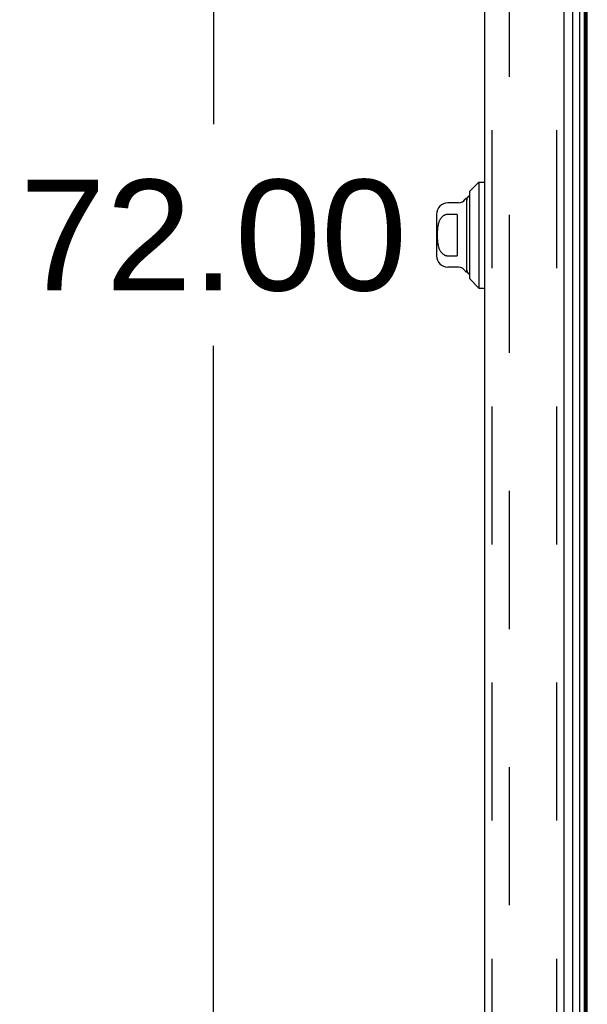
# Model space of a CAD drawing. Header units: inches. Extents: x 0 to 262, y 0 to 169.
# Tile 258 of 284: x 130 to 136, y 77 to 87. Entities that reach past the tile are written whole.
import ezdxf

# ---------------------------------------------------------------- set-up
doc = ezdxf.new("R2010")
doc.units = ezdxf.units.IN
doc.header["$LTSCALE"] = 14.384615
doc.header["$MEASUREMENT"] = 0
doc.linetypes.add('HIDDEN', pattern=[0.2, 0.1, -0.1])
doc.layers.get('0').update_dxf_attribs({"linetype": 'CONTINUOUS'})
for name, color, linetype in [('DEFAULT_2', 8, 'HIDDEN'), ('DIMENSIONS', 7, 'CONTINUOUS'), ('LEFTHAND_DOOR_ASSEMBLY', 7, 'CONTINUOUS'), ('RIGHTHAND_DOOR_ASSEMBLY', 7, 'CONTINUOUS')]:
    doc.layers.add(name, color=color, linetype=linetype)
doc.styles.get("Standard").update_dxf_attribs({"font": 'arial.ttf'})
doc.dimstyles.new('DIMSTYLE_1', dxfattribs={"dimtxt": 1.153846, "dimasz": 1.538462, "dimexe": 0.09, "dimexo": 0.07, "dimgap": 0.0375, "dimtad": 0, "dimtih": 1, "dimtoh": 1, "dimzin": 4, "dimdsep": 46, "dimtxsty": 'Standard', "dimblk": '_FILLED', "dimblk1": '_FILLED', "dimblk2": '_FILLED', "dimcen": 0.09, "dimadec": 3, "dimazin": 1, "dimtfac": 1, "dimtdec": 3, "dimtofl": 0, "dimtmove": 0, "dimatfit": 3, "dimldrblk": '_FILLED', "dimfxl": 0, "dimtolj": 1, "dimtzin": 4, "dimarcsym": 0})

# ---------------------------------------------------------------- blocks, each defined once
blk = doc.blocks.new('_FILLED')
at = {"color": 0, "linetype": 'ByBlock'}
blk.add_solid([(0, 0), (-1, 0.2), (-1, -0.2)], dxfattribs=at)
blk = doc.blocks.new('*D12')
at = {"layer": 'DIMENSIONS', "color": 2, "linetype": 'Continuous'}
for p, q in [((134.976, 121.226), (130.672, 121.226)), ((132.056, 121.226), (132.056, 86.379)), ((132.056, 49.226), (132.056, 84.072)), ((134.987, 49.226), (130.672, 49.226))]:
    blk.add_line(p, q, dxfattribs=at)
at = {"layer": 'DIMENSIONS', "color": 2, "linetype": 'Continuous', "xscale": 1.5384615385, "yscale": 1.5384615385, "zscale": 1.5384615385}
for p, rotation in [((132.056, 121.226), 90), ((132.056, 49.226), 270)]:
    blk.add_blockref('_FILLED', p, dxfattribs=dict(at, rotation=rotation))
at = {"layer": 'DIMENSIONS', "color": 2, "linetype": 'Continuous', "insert": (132.056, 85.802), "char_height": 1.1538, "width": 4.03203, "attachment_point": 2, "line_spacing_factor": 0.9}
blk.add_mtext('72.00', dxfattribs=at)

msp = doc.modelspace()

# ---------------------------------------------------------------- linework, layer by layer
at = {"color": 3, "linetype": 'Continuous'}
msp.add_line((135.949, 49.33), (135.949, 121.122), dxfattribs=at)
at = {"layer": 'DEFAULT_2', "color": 8, "linetype": 'HIDDEN'}
msp.add_line((135.136, 119.96), (135.136, 50.491), dxfattribs=at)
at = {"layer": 'LEFTHAND_DOOR_ASSEMBLY', "color": 8, "linetype": 'HIDDEN'}
for p, q in [((134.954, 120.841), (134.954, 49.611)), ((135.629, 120.841), (135.629, 49.611))]:
    msp.add_line(p, q, dxfattribs=at)
at = {"layer": 'RIGHTHAND_DOOR_ASSEMBLY', "color": 3, "linetype": 'Continuous'}
for p, q in [((134.879, 120.841), (134.879, 49.611)), ((135.704, 120.841), (135.704, 49.611))]:
    msp.add_line(p, q, dxfattribs=at)
at = {"layer": 'RIGHTHAND_DOOR_ASSEMBLY', "color": 8, "linetype": 'HIDDEN'}
for p, q in [((134.954, 120.841), (134.954, 49.611)), ((135.629, 120.841), (135.629, 49.611))]:
    msp.add_line(p, q, dxfattribs=at)
at = {"layer": 'RIGHTHAND_DOOR_ASSEMBLY', "color": 7, "linetype": 'Continuous'}
for p, q in [((135.796, 120.863), (135.796, 49.589)), ((135.871, 49.56), (135.871, 120.891)), ((135.915, 120.882), (135.915, 49.569)), ((135.928, 120.875), (135.928, 49.576)), ((135.937, 120.873), (135.937, 49.578)), ((134.721, 85.678), (134.82, 85.777)), ((134.82, 85.777), (134.82, 84.674)), ((134.82, 85.777), (134.879, 85.777)), ((134.721, 85.678), (134.721, 84.773)), ((134.609, 85.56), (134.497, 85.56)), ((134.694, 84.842), (134.694, 85.609)), ((134.379, 85.442), (134.379, 85.009)), ((134.595, 85.441), (134.497, 85.441)), ((134.595, 85.441), (134.595, 85.01)), ((134.497, 85.01), (134.595, 85.01)), ((134.609, 84.891), (134.497, 84.891)), ((134.721, 84.773), (134.82, 84.674)), ((134.82, 84.674), (134.879, 84.674))]:
    msp.add_line(p, q, dxfattribs=at)
msp.add_lwpolyline([(134.497, 85.441), (134.493, 85.441), (134.488, 85.441), (134.484, 85.44), (134.48, 85.439), (134.475, 85.438), (134.471, 85.437), (134.467, 85.435), (134.462, 85.433), (134.458, 85.431), (134.454, 85.428), (134.45, 85.426), (134.446, 85.422), (134.442, 85.419), (134.438, 85.415), (134.434, 85.411), (134.43, 85.407), (134.426, 85.402), (134.422, 85.396), (134.418, 85.391), (134.415, 85.384), (134.411, 85.378), (134.408, 85.371), (134.405, 85.364), (134.402, 85.356), (134.4, 85.348), (134.398, 85.34), (134.396, 85.332), (134.394, 85.323), (134.392, 85.314), (134.391, 85.305), (134.389, 85.295), (134.388, 85.286), (134.388, 85.276), (134.387, 85.266), (134.386, 85.256), (134.386, 85.246), (134.386, 85.236), (134.386, 85.226), (134.386, 85.215), (134.386, 85.205), (134.386, 85.195), (134.387, 85.185), (134.388, 85.175), (134.388, 85.166), (134.389, 85.156), (134.391, 85.147), (134.392, 85.137), (134.394, 85.129), (134.395, 85.12), (134.398, 85.111), (134.4, 85.103), (134.402, 85.095), (134.405, 85.088), (134.408, 85.08), (134.411, 85.073), (134.415, 85.067), (134.418, 85.06), (134.422, 85.055), (134.426, 85.049), (134.43, 85.044), (134.434, 85.04), (134.438, 85.036), (134.442, 85.032), (134.446, 85.029), (134.45, 85.026), (134.454, 85.023), (134.458, 85.02), (134.462, 85.018), (134.467, 85.016), (134.471, 85.014), (134.475, 85.013), (134.48, 85.012), (134.484, 85.011), (134.488, 85.01), (134.493, 85.01), (134.497, 85.01)], dxfattribs=at)
for centre, radius, start, end in [((134.497, 85.442), 0.118, 90, 180), ((134.609, 85.639), 0.0787, 270, 330), ((134.694, 85.59), 0.0197, 89.8854, 150), ((134.743, 85.59), 0.0492, 116.1149, 180), ((134.497, 85.009), 0.118, 180, 270), ((134.609, 84.812), 0.0787, 30, 90), ((134.694, 84.861), 0.0197, 210, 270.1146), ((134.743, 84.861), 0.0492, 180, 243.8851)]:
    msp.add_arc(centre, radius, start, end, dxfattribs=at)

# ---------------------------------------------------------------- dimensions: what is measured, and where the dimension line sits
at = {"layer": 'DIMENSIONS', "color": 2, "linetype": 'Continuous'}
dim = msp.add_linear_dim(base=(132.056, 121.226), p1=(135.057, 49.226), p2=(135.046, 121.226), angle=90, dimstyle='DIMSTYLE_1', dxfattribs=at)
dim.commit()
dim.dimension.update_dxf_attribs({"geometry": '*D12', "text_midpoint": (132.056, 85.219), "dimtype": 160})

doc.saveas('drawing.dxf')
